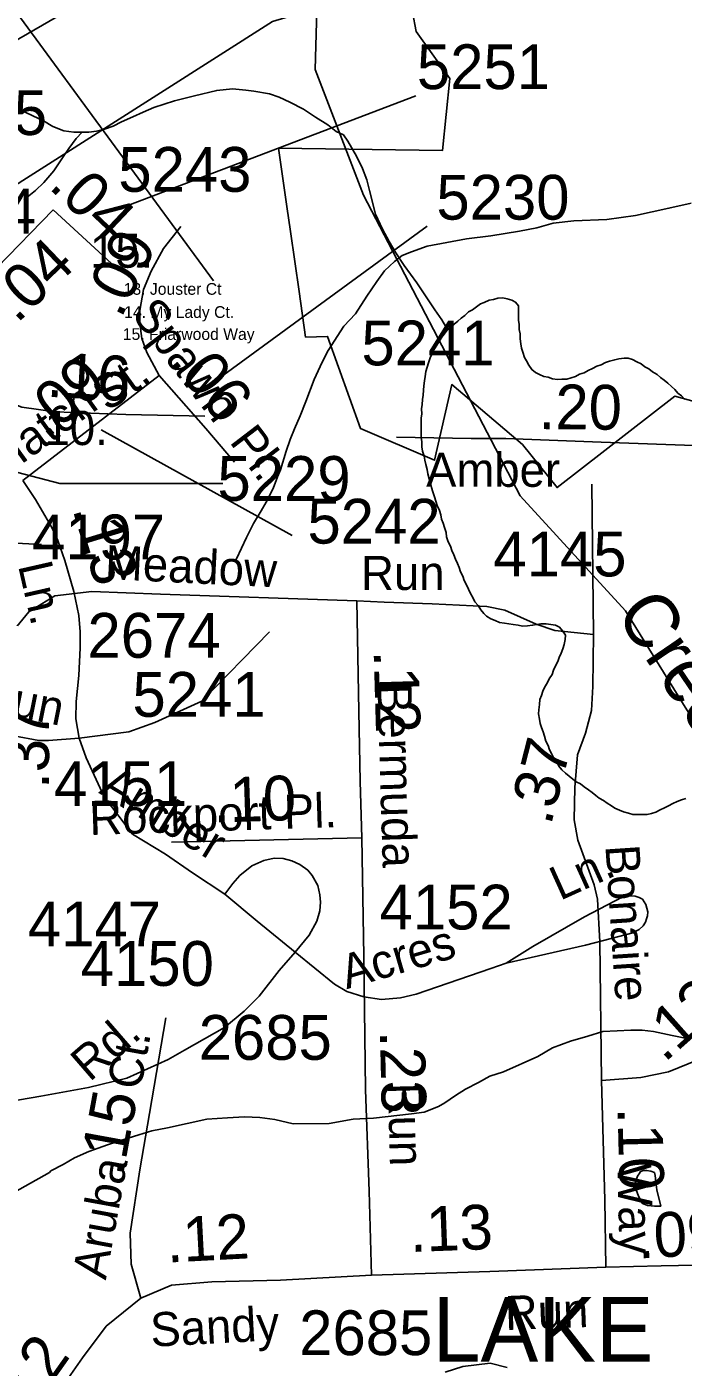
# Model space of a CAD drawing. Extents: x 2169602 to 2449496, y 721995 to 810662.
# Drawn here: x 2406048 to 2407881, y 796785 to 800527 of the extents above; entities that cross this region are included whole.
import ezdxf

# ---------------------------------------------------------------- set-up
doc = ezdxf.new("R2010")
doc.units = 0
doc.layers.add('Default', color=7, linetype='Continuous')

msp = doc.modelspace()

# ---------------------------------------------------------------- linework, layer by layer
at = {"layer": 'Default'}
for p, q in [((2406019.8, 800565.3), (2406569.2, 799817.1)), ((2406310.1, 800020.7), (2407134.4, 800333.8)), ((2405962.6, 799853.1), (2406121.3, 800016)), ((2406121.3, 800016), (2406284.1, 799865.5)), ((2406535.7, 799509.6), (2407166.6, 799970)), ((2406036.3, 799259.9), (2406417.8, 799553.3)), ((2406255.1, 799401.4), (2406789.3, 799106.7)), ((2407630.9, 798830.9), (2407626.4, 799250.2)), ((2405614.8, 799108.9), (2406089.1, 799081.3))]:
    msp.add_line(p, q, dxfattribs=at)
for points in [[(2408315, 798182.7), (2408173.1, 798257.8), (2408014, 798421.8), (2407719.9, 798896.9), (2407426.1, 799217.9), (2406988.1, 800056.8), (2406853, 800407.3), (2406859.9, 800640.1), (2406933.9, 800799.2), (2406907.1, 801216.5), (2406746.9, 801488.7), (2406729.9, 801580.9), (2406554, 801771.5), (2406510.9, 801913.4), (2406377, 802053.9), (2406301, 802268.7), (2406225.1, 802394.9), (2406241.1, 802519.3), (2406473, 802744.2), (2406514.7, 802813)], [(2405508.9, 800075.9), (2405964.8, 800458.1), (2406738.3, 800904.8)], [(2405950.9, 800043.7), (2406733.7, 800541), (2407056.1, 800637.7)], [(2407114.7, 800622.6), (2407135.2, 800513.1), (2407229.2, 800381.8), (2407208.7, 800181.1), (2406750.7, 800187.6), (2406774.2, 800024.8), (2406784.2, 799955.3), (2406808.2, 799787.7), (2406826.4, 799660.4), (2406887.9, 799662.6), (2406979.7, 799405.6), (2407186.7, 799316.8), (2407234.9, 799528.1), (2407432.4, 799360.7), (2407528.9, 799240.4), (2407857.7, 799495.4), (2408088.4, 799432.7)], [(2407114.7, 800622.6), (2407135.2, 800513.1), (2407229.2, 800381.8), (2407208.7, 800181.1), (2406750.7, 800187.6), (2406774.2, 800024.8), (2406784.2, 799955.3), (2406808.2, 799787.7), (2406826.4, 799660.4), (2406887.9, 799662.6), (2406979.7, 799405.6), (2407186.7, 799316.8), (2407234.9, 799528.1), (2407432.4, 799360.7), (2407528.9, 799240.4), (2407857.7, 799495.4), (2408088.4, 799432.7)], [(2406202.7, 800232.8), (2406221, 800232.9), (2406242.5, 800234.9), (2406264.9, 800240.9), (2406288.7, 800249.4), (2406312.4, 800261.3), (2406344.4, 800275.5), (2406372.5, 800287.9), (2406402.5, 800301.6), (2406460.3, 800320), (2406516.3, 800334.3), (2406578.2, 800348.9), (2406622.3, 800353.1), (2406659.8, 800349.5), (2406681.9, 800347.3), (2406726.2, 800339.5), (2406752.3, 800329.9), (2406782.2, 800316), (2406820.6, 800296.4), (2406854.2, 800274.2), (2406888.4, 800252.5), (2406912.2, 800234.7), (2406932.3, 800225.1)], [(2406020.4, 800299.7), (2406064.5, 800278.1), (2406094.9, 800264.1), (2406120.7, 800248.1), (2406151.1, 800236.6), (2406178.9, 800232.8), (2406202.7, 800232.8)], [(2406039.9, 800043.7), (2406071.9, 800070.1), (2406095.5, 800092.1), (2406123.4, 800124.4), (2406147.4, 800160.5), (2406164.8, 800186.6), (2406185.3, 800214.8), (2406202.7, 800232.8)], [(2406932.3, 800225.1), (2406944.6, 800207), (2406969.2, 800165.2), (2406985.2, 800131.2), (2406997.3, 800099.3), (2407005.5, 800069.3), (2407021.7, 800003.5), (2407041.8, 799961.5), (2407060.1, 799927.6), (2407078.5, 799896), (2407102.3, 799859.9), (2407137, 799812.1), (2407165, 799770.1), (2407187.2, 799736.3), (2407207.5, 799708.5), (2407217.3, 799690.8), (2407221.4, 799678.9)], [(2406629.6, 799035.4), (2406633.5, 799041.6), (2406647.4, 799071.6), (2406661.4, 799101.6), (2406680.8, 799140), (2406702.6, 799176), (2406716.7, 799199.8), (2406736.4, 799238.2), (2406748.5, 799270.1), (2406756.1, 799290), (2406771.9, 799342.4), (2406783.6, 799374.3), (2406795.5, 799404.5), (2406811.2, 799440.3), (2406826.8, 799480.5), (2406850.8, 799542.6), (2406872.4, 799590.9), (2406890, 799622.7), (2406933.7, 799691.1), (2406965.9, 799725.2), (2406997.4, 799775.2), (2407025.1, 799815.6), (2407047.1, 799845.6), (2407074.7, 799871.8), (2407096.7, 799888), (2407122.5, 799898.2), (2407166.4, 799914.3), (2407276.1, 799935), (2407344.2, 799943.4), (2407423.9, 799955.7), (2407472.1, 799965.8), (2407517.9, 799978.4), (2407575.9, 799984.6), (2407668, 799989), (2407747.9, 799999.6), (2407841.4, 800020.3), (2407903.4, 800034.5)], [(2406417.8, 799553.3), (2406383.1, 799617.9), (2406368.8, 799656.9), (2406363.5, 799698.6), (2406363.5, 799735), (2406374, 799793.5), (2406394.8, 799844.3), (2406429.9, 799908), (2406478.1, 799969.1)], [(2407876.6, 799496.6), (2407866.3, 799504.3), (2407858.1, 799514.4), (2407848.5, 799522.4), (2407838.2, 799532.1), (2407828, 799540.1), (2407817.9, 799548.1), (2407808.3, 799556.1), (2407796, 799564), (2407785.7, 799572), (2407774, 799577.9), (2407763.8, 799585.9), (2407752.1, 799591.7), (2407739.8, 799597.6), (2407727.7, 799601.5), (2407716, 799601.7), (2407701.5, 799599.4), (2407690.2, 799597.4), (2407675.8, 799593.5), (2407664.1, 799589.2), (2407652, 799583.3), (2407639.9, 799579.1), (2407627.8, 799573.2), (2407615.7, 799566.9), (2407604.3, 799561), (2407592, 799556.7), (2407580.3, 799550.8), (2407568.2, 799546.5), (2407556.1, 799542.7), (2407542.5, 799542.7), (2407530, 799542.5), (2407516.3, 799544.2), (2407504.4, 799548.5), (2407492.3, 799550.3), (2407480.2, 799556.2), (2407468.3, 799562), (2407458.3, 799570), (2407450.1, 799582.2), (2407443.9, 799594.1), (2407438, 799603.9), (2407433.5, 799618), (2407430, 799629.9), (2407427.7, 799642), (2407425.7, 799655.7), (2407425.5, 799669.9), (2407423.4, 799682), (2407423.4, 799695.7), (2407421.2, 799707.9), (2407421.2, 799719.6), (2407421.4, 799733.8), (2407421.2, 799748), (2407413, 799757.8), (2407402.9, 799763.8), (2407389.2, 799767.5), (2407377.1, 799769.7), (2407363.1, 799769.4), (2407351, 799765.6), (2407339.1, 799763.3), (2407325, 799757.3), (2407315.3, 799753.1), (2407303.5, 799745.2), (2407293, 799737), (2407281.5, 799731), (2407271.3, 799720.8), (2407261, 799713), (2407251.6, 799704.7), (2407241.3, 799696.9), (2407221.4, 799678.9)], [(2407221.4, 799678.9), (2407213.6, 799668.7), (2407205.6, 799658.5), (2407198.1, 799648.7), (2407190.1, 799638.6), (2407183.9, 799624.5), (2407180, 799614.5), (2407174.3, 799602.4), (2407170.2, 799588.5), (2407166.5, 799576.4), (2407162.4, 799564.5), (2407160.5, 799550.6), (2407158.5, 799538.3), (2407156.4, 799524.4), (2407156.2, 799512.3), (2407154.8, 799498.3), (2407152.7, 799486.4), (2407152.5, 799472.2), (2407150.5, 799460.4), (2407151.1, 799446.5), (2407149.3, 799434.3), (2407149, 799420.5), (2407149.3, 799406.3), (2407149.3, 799394.5), (2407149, 799380.3), (2407151.3, 799368.6), (2407151.5, 799354.4), (2407153.4, 799342.3), (2407157.5, 799328.3), (2407159.7, 799316.6), (2407162, 799304.5), (2407165.7, 799290.6), (2407167.9, 799278.5), (2407171.8, 799264.5), (2407175.9, 799252.5), (2407178.2, 799240.4), (2407182.1, 799228.5), (2407186.2, 799214.5), (2407190.1, 799202.9), (2407194, 799190.5), (2407200.5, 799176.6), (2407204.6, 799164.6), (2407206.5, 799152.6), (2407210.8, 799141), (2407214.9, 799129), (2407218.8, 799115), (2407220.6, 799103), (2407225.1, 799088.9), (2407231.3, 799077.1), (2407235.2, 799065.1), (2407240.7, 799052.9), (2407245.2, 799040.9), (2407251.2, 799029), (2407255.3, 799017), (2407259.6, 799005), (2407265.7, 798993.1), (2407269.2, 798981.2), (2407275.8, 798969.3), (2407281.9, 798957.4), (2407287.5, 798945.2), (2407294, 798933.3), (2407299.6, 798921.5), (2407308.2, 798911.3), (2407316, 798899.5), (2407324, 798889.4), (2407332.2, 798881.7), (2407344.1, 798873.8), (2407355.9, 798869.5), (2407368.3, 798863.6), (2407382.4, 798861.9), (2407394.3, 798860.1), (2407406.4, 798857.9), (2407420.5, 798856.2), (2407432, 798854), (2407446.2, 798854.3), (2407460.5, 798856.2), (2407472.2, 798858.5), (2407483.7, 798860.4), (2407498.3, 798860.6), (2407511.8, 798858.6), (2407524.3, 798856.7), (2407536, 798850.8), (2407544.2, 798840.7), (2407552.4, 798828.9), (2407552, 798816.8), (2407548.5, 798802.7), (2407544.8, 798790.7), (2407540.7, 798778.8), (2407534.8, 798766.7), (2407530.7, 798754.7), (2407524.9, 798742.6), (2407518.6, 798730.6), (2407514.9, 798718.6), (2407507.1, 798706.8), (2407501.1, 798694.7), (2407494.8, 798684.7), (2407489.4, 798672.5), (2407485.3, 798660.6), (2407481.2, 798648.6), (2407479.6, 798634.7)], [(2405741.8, 799632.6), (2405780.5, 799588.1), (2405816.4, 799560.9), (2405926.8, 799506.4), (2406034.3, 799464.8), (2406127, 799451.6), (2406324.1, 799444.3), (2406544.8, 799439.7)], [(2406417.8, 799553.3), (2406547.8, 799405.7), (2406627.6, 799311.2)], [(2407886.2, 799486.6), (2407876.6, 799496.6)], [(2405683.9, 799371.4), (2406139.7, 799251.7), (2406595.6, 799251.7)], [(2408142.6, 799349.6), (2407652, 799367.1), (2407386, 799377.5), (2407289.3, 799377.5), (2407080.7, 799381.2)], [(2406194.5, 798540.8), (2406184.4, 798594.9), (2406185.8, 798643.7), (2406192.8, 798716.3), (2406196.9, 798793.2), (2406196.9, 798837.8), (2406192.8, 798883.9), (2406178.8, 798950.3), (2406153.6, 799036.8), (2406134.1, 799092.7), (2406117.3, 799129), (2406072.5, 799207.5), (2406036.3, 799259.9)], [(2406970, 798924.1), (2406421.1, 798942.9), (2406229.6, 798950.2), (2406126.1, 798938.7), (2406053.9, 798893.7), (2406012, 798842.4), (2405966.5, 798738.7), (2405955, 798621.4), (2405950.3, 798354.4), (2405944, 798191.1), (2405927.2, 798048.7), (2405899.5, 797901)], [(2405431.1, 798905), (2405608, 798780.3), (2405818.3, 798649.5), (2405932.8, 798576.7), (2406011.3, 798547.9), (2406081, 798534.8), (2406108.9, 798534.8), (2406194.5, 798540.8)], [(2406970, 798924.1), (2406975.7, 798616.2), (2406978.9, 798420.4), (2406984.1, 798263.3)], [(2407630.9, 798830.9), (2407523, 798841.3), (2407470.7, 798859.1), (2407382.8, 798897.9), (2407332.5, 798908.4), (2407179.8, 798915.7), (2407045.8, 798920.9), (2406970, 798924.1)], [(2406194.5, 798540.8), (2406332.4, 798558.7), (2406405.4, 798584.5), (2406536.4, 798644.6), (2406725.3, 798837.9)], [(2407630.9, 798830.9), (2407629.2, 798685.3), (2407625, 798618.3), (2407608.3, 798555.5), (2407586.3, 798494.7), (2407578.4, 798403.6), (2407576.3, 798313.6), (2407586.8, 798256), (2407632.8, 798131.4), (2407641.7, 798091.6), (2407648, 797972.2), (2407653.3, 797585.8)], [(2407479.6, 798634.7), (2407477.7, 798620.3), (2407477.5, 798608.6), (2407479.8, 798594.5), (2407482.1, 798582.4), (2407485.5, 798570.5), (2407489.8, 798558.5), (2407493.9, 798546.5), (2407497.8, 798532.5), (2407504, 798520.6), (2407507.9, 798508.7), (2407514, 798496.8), (2407520.2, 798484.9), (2407528.2, 798474.8), (2407534.3, 798462.9), (2407542.5, 798452.8), (2407552.8, 798443.1), (2407562.4, 798435.1), (2407572.7, 798427.1), (2407582.3, 798419.1), (2407594.4, 798413.2), (2407604.7, 798405.3), (2407617, 798397.3), (2407626.6, 798389.3), (2407636.9, 798381.3), (2407646.5, 798373.7), (2407658.8, 798367.4), (2407668.9, 798359.8), (2407680.7, 798351.9), (2407690.8, 798345.9), (2407703.1, 798340), (2407715, 798335.8), (2407728.9, 798332.1), (2407741, 798328.3), (2407755, 798328.2), (2407766.9, 798328.4), (2407781, 798328.3), (2407792.7, 798330.6), (2407805, 798334.4), (2407817.1, 798340.7), (2407829, 798346.6), (2407840.7, 798352.5), (2407852.8, 798358.8), (2407864.9, 798364.7), (2407877, 798368.9), (2407888.7, 798372.9)], [(2406600.8, 798105.5), (2406510.6, 798165.7), (2406435.5, 798217.2), (2406343.2, 798273), (2406263.7, 798377.2), (2406213.7, 798485.9), (2406194.5, 798540.8)], [(2406984.1, 798263.3), (2406452, 798250.8)], [(2406984.1, 798263.3), (2406988.8, 797932.4), (2406993.5, 797559.7), (2407004, 797276.9), (2407010.2, 797042.4)], [(2406600.8, 798105.5), (2406623.4, 798135.7), (2406642.9, 798158.2), (2406676.3, 798184.6), (2406709.6, 798199.3), (2406739, 798206.2), (2406763.5, 798205.2), (2406788, 798198.3), (2406810.8, 798188.9), (2406832.5, 798172.4), (2406844.8, 798158.2), (2406860.5, 798129.8), (2406866.3, 798104.3), (2406868.3, 798083.8), (2406866.3, 798059.3), (2406857.5, 798029.9), (2406836.9, 797991.7), (2406797.7, 797943.8)], [(2406797.7, 797943.8), (2406691, 798029.9), (2406600.8, 798105.5)], [(2407740.8, 797997.7), (2407758, 798006.9), (2407769.5, 798017.2), (2407776, 798027.4), (2407778.7, 798036.7), (2407781.6, 798045.6), (2407782.1, 798056.3), (2407776.7, 798077), (2407767.2, 798091.8), (2407758.5, 798096.6), (2407747.3, 798100.1), (2407734.1, 798101.5), (2407720.1, 798099.4), (2407710.9, 798097.6), (2407605.3, 798042.5), (2407461.3, 797959.7), (2407387.2, 797913.4)], [(2407387.2, 797913.4), (2407608.7, 797963.3), (2407679.9, 797981.7), (2407740.8, 797997.7)], [(2406487.9, 797670), (2406599.8, 797733.8), (2406655.4, 797779.4), (2406697.1, 797821.1), (2406752.6, 797892.5), (2406797.7, 797943.8)], [(2407387.2, 797913.4), (2407343.8, 797898.7), (2407135.7, 797826.4), (2407092, 797816.5), (2407038.4, 797811.5), (2406989, 797818.8), (2406941.5, 797833.9), (2406907.2, 797854.1), (2406797.7, 797943.8)], [(2407653.3, 797585.8), (2407763.1, 797594.2), (2407840.6, 797609.9), (2407925.3, 797644.5), (2407979.7, 797685.3), (2408051.9, 797755.5), (2408085.9, 797825.6), (2408119.4, 797913.6)], [(2406366.2, 796978.5), (2406339, 797072.7), (2406336.9, 797159.7), (2406363.1, 797336.6), (2406390.3, 797493.7), (2406435.8, 797760.7)], [(2405975.7, 797252.4), (2406111.5, 797329.3), (2406115, 797333.2), (2406149, 797351.2), (2406181, 797369.5), (2406221, 797387.8), (2406272.9, 797405.9), (2406316.5, 797420.4), (2406360.6, 797434.4), (2406396.7, 797444.8), (2406440.6, 797453.1), (2406550.5, 797477.5), (2406608.1, 797481.7), (2406656.1, 797484.3), (2406698.3, 797482.3), (2406740.4, 797476.8), (2406792.3, 797464.9), (2406892.3, 797465.6), (2406959.8, 797478.1), (2407015.8, 797480.2), (2407122, 797492.9), (2407158.1, 797497.2), (2407197.6, 797513.1), (2407215.5, 797523.4), (2407245.6, 797543.6), (2407273.3, 797561.7), (2407309.6, 797579.8), (2407341, 797598.1), (2407379.1, 797610.2), (2407475.1, 797652.9), (2407516.5, 797677.1), (2407566.7, 797695.4), (2407614.5, 797709.7), (2407656.6, 797722), (2407696.5, 797724.1), (2407734.7, 797726.4), (2407766.7, 797726.5), (2407798.2, 797722.5), (2407850.7, 797710.9), (2407900.6, 797701.4)], [(2405103.1, 797186.1), (2405304.2, 797274.8), (2405566.6, 797395.9), (2405700.9, 797454.6), (2405767, 797481.2), (2405896, 797508.9), (2406087.4, 797542), (2406220.1, 797566.4), (2406327.4, 797591.9), (2406443, 797644.7), (2406487.9, 797670)], [(2407653.3, 797585.8), (2407662.1, 797252.8), (2407665.3, 797064.4)], [(2407819.3, 797235), (2407807.4, 797280.9), (2407805.1, 797302.8), (2407802.9, 797320.6), (2407800.8, 797328.6), (2407790.8, 797332.5), (2407778.9, 797334.8), (2407770.7, 797334.4), (2407764.9, 797332.4), (2407760.8, 797330.6), (2407758.8, 797326.4), (2407754.9, 797320.5), (2407749.2, 797306.4), (2407747.1, 797296.6), (2407749, 797282.5), (2407757.2, 797260.5), (2407767.4, 797242.4), (2407781.4, 797236.7), (2407801.4, 797234.8), (2407819.3, 797235)], [(2407665.3, 797064.4), (2407820.2, 797068.6), (2408014.4, 797071.9), (2408118.9, 797073.3)], [(2406366.2, 796978.5), (2406452, 797014.1), (2406565, 797023.5), (2406756.5, 797028.8), (2407010.2, 797042.4)], [(2407010.2, 797042.4), (2407341.4, 797052.8), (2407665.3, 797064.4)], [(2405905.8, 796515.7), (2405990, 796585.8), (2406084.2, 796664.4), (2406138.6, 796718.8), (2406203.5, 796812), (2406269.9, 796900), (2406366.2, 796978.5)], [(2407216.1, 796771.7), (2407265.9, 796787.6), (2407341.8, 796796.5), (2407390, 796784.7)]]:
    msp.add_lwpolyline(points, dxfattribs=at)

# ---------------------------------------------------------------- texts
for s, height, p in [('5251', 125, (2407137.5, 800352.6)), ('5245', 125, (2405732.7, 800224.5)), ('5243', 125, (2406303.5, 800066.1)), ('5230', 125, (2407191.9, 799988.3)), ('5244', 125, (2405702.3, 799949.4)), ('15.', 95, (2406224.6, 799854.1)), ('13. Jouster Ct', 32.808, (2406318.5, 799778.6)), ('14. My Lady Ct.', 32.808, (2406319.8, 799714)), ('5241', 125, (2406982.5, 799581.6)), ('15. Friarwood Way', 32.808, (2406316, 799652.6)), ('10.', 95, (2406097.4, 799359.1)), ('5229', 125, (2406580.4, 799203.4)), ('Amber', 95, (2407163.2, 799242.6)), ('5242', 125, (2406831.8, 799084.1)), ('4197', 125, (2406062.4, 799040.2)), ('4145', 125, (2407351.1, 798992.6)), ('Run', 95, (2406981.6, 798954.7)), ('2674', 125, (2406217.3, 798765.5)), ('5241', 125, (2406342.9, 798600.8)), ('4151', 125, (2406123.8, 798351.7)), ('4152', 125, (2407033.2, 798007.1)), ('4147', 125, (2406050.9, 797960.1)), ('4150', 125, (2406198.6, 797849.7)), ('2685', 125, (2406527.9, 797643.4)), ('LAKE', 180.45, (2407181.2, 796801.3)), ('2685', 125, (2406808.7, 796819.1))]:
    msp.add_text(s, height=height, dxfattribs=at).set_placement(p)
for s, height, rotation, p in [('.04', 125, 316.5862, (2406105.9, 800078)), ('.09', 125, 64.0345, (2406310.9, 799710)), ('.04', 125, 43.7249, (2406020, 799696.4)), ('Spawn', 95, 307.3938, (2406338, 799723.4)), ('.16', 125, 356.9073, (2406102.2, 799494.2)), ('.06', 125, 309.4499, (2406443.6, 799591.2)), ('.09', 125, 40.7097, (2406101.6, 799372.7)), ('St.', 95, 35.842, (2406274.4, 799450.3)), ('Hatch', 95, 35.842, (2405983.7, 799269.1)), ('.20', 125, 359.5387, (2407477.4, 799403.7)), ('Pl.', 95, 307.3938, (2406611.7, 799368.3)), ('.13', 125, 286.8891, (2406174.7, 799180.6)), ('Meadow', 95, 357.2063, (2406264.6, 798985.5)), ('Ln.', 95, 282.8001, (2406023.1, 799023.1)), ('Creek', 150, 304.266, (2407689, 798889)), ('.12', 125, 271.6786, (2407016.6, 798785.4)), ('Run', 95, 348.6863, (2405912.3, 798621.3)), ('Bermuda', 95, 271.6786, (2407027, 798693.7)), ('.37', 125, 89.8559, (2406109.7, 798399.3)), ('.37', 125, 75.5568, (2407511.4, 798294.9)), ('Amber', 95, 328.8319, (2406246.5, 798389)), ('.10', 125, 1.8409, (2406569.7, 798305.3)), ('Rockport Pl.', 95, 1.8409, (2406223.8, 798270.7)), ('Bonaire', 95, 273.785, (2407663.8, 798240.9)), ('Ln.', 95, 24.3513, (2407537.2, 798086.8)), ('Acres', 95, 16.285, (2406941.2, 797840.2)), ('.12', 125, 41.7392, (2407828.7, 797633.6)), ('Rd.', 95, 40.8823, (2406223.2, 797579.8)), ('Ct.', 95, 79.6248, (2406365.4, 797556.4)), ('.23', 125, 271.404, (2407034, 797724.2)), ('Run', 95, 271.404, (2407056.5, 797578.5)), ('.15', 125, 79.6248, (2406315.9, 797315.5)), ('.10', 125, 271.4198, (2407697.9, 797509.8)), ('Aruba', 95, 79.6248, (2406268.5, 797027.2)), ('Way', 95, 271.4198, (2407697.3, 797354)), ('.13', 125, 2.1321, (2407119.2, 797106.8)), ('.09', 125, 3.1812, (2407755.9, 797088.6)), ('.12', 125, 3.0138, (2406440.2, 797077.3)), ('Run', 95, 2.1321, (2407385, 796889)), ('Sandy', 95, 3.0138, (2406395.4, 796842.4)), ('.12', 125, 54.737, (2406037.4, 796627.2))]:
    msp.add_text(s, height=height, rotation=rotation, dxfattribs=at).set_placement(p)

doc.saveas('drawing.dxf')
